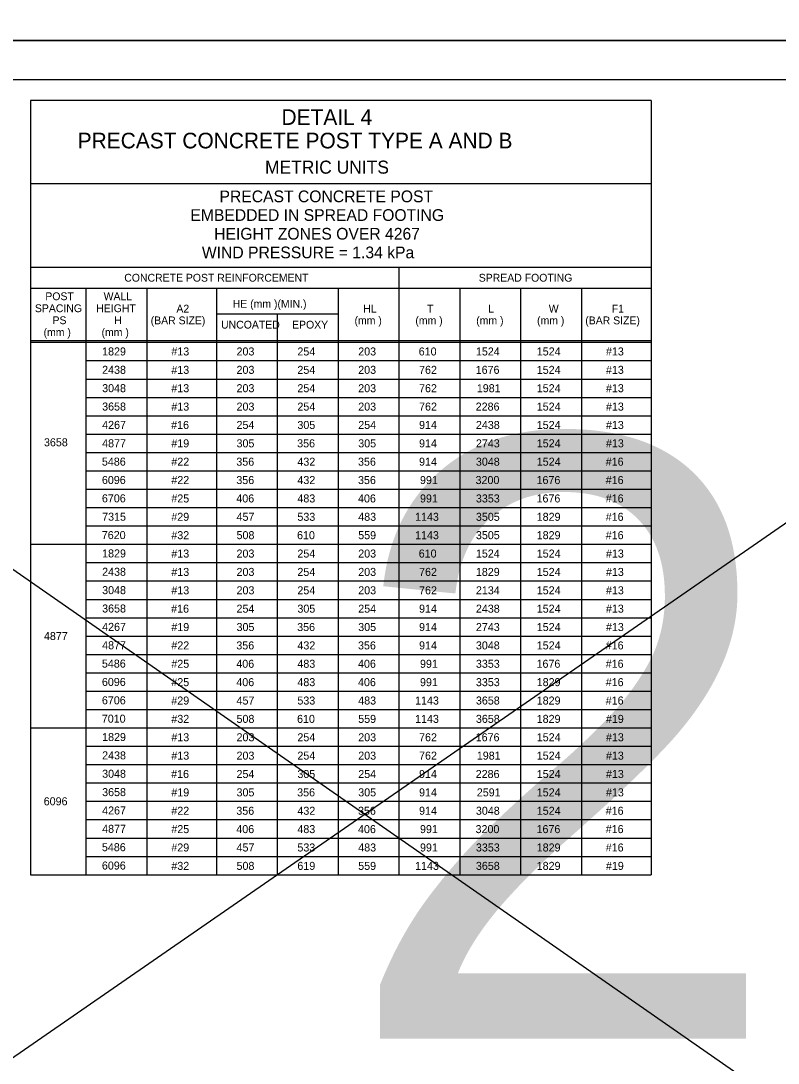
# Model space of a CAD drawing. Extents: x 3351 to 8430, y -3586 to 1457.
# Drawn here: x 5733 to 6023.4, y -2196.5 to -1796.8 of the extents above; entities that cross this region are included whole.
import ezdxf

# ---------------------------------------------------------------- set-up
doc = ezdxf.new("R2010")
doc.units = 0
for name, color, linetype in [('1', 7, 'Continuous'), ('2', 7, 'Continuous'), ('PLT-BNDY', 7, 'Continuous')]:
    doc.layers.add(name, color=color, linetype=linetype)

msp = doc.modelspace()

# ---------------------------------------------------------------- linework, layer by layer
at = {"layer": '1'}
for p, q in [((5471.04, -1826.93), (6259.47, -2375.42)), ((5474.44, -2370.88), (6259.47, -1828.07)), ((5736.68, -1827.31), (5736.68, -2124.22)), ((5974.68, -1827.31), (5736.68, -1827.31)), ((5974.68, -1827.31), (5974.68, -2124.22)), ((5974.68, -1859.31), (5736.68, -1859.31)), ((5736.68, -1891.31), (5974.68, -1891.31)), ((5878.01, -1891.31), (5878.01, -2124.22)), ((5736.68, -1899.31), (5804.68, -1899.31)), ((5736.68, -1899.31), (5974.68, -1899.31)), ((5758.01, -2124.22), (5758.01, -1899.31)), ((5781.34, -1899.31), (5781.34, -2124.22)), ((5808.01, -1899.31), (5808.01, -2124.22)), ((5854.68, -1899.31), (5854.68, -2124.22)), ((5901.34, -1899.31), (5901.34, -2124.22)), ((5924.68, -1899.31), (5924.68, -2124.22)), ((5948.01, -1899.31), (5948.01, -2124.22)), ((5854.71, -1909.31), (5808.05, -1909.31)), ((5831.34, -1909.31), (5831.34, -2124.22)), ((5736.68, -1919.31), (5974.68, -1919.31)), ((5736.68, -1920.06), (5974.68, -1920.06)), ((5794.68, -1923.58), (5794.68, -1923.58)), ((5819.68, -1923.58), (5819.68, -1923.58)), ((5843.01, -1923.58), (5843.01, -1923.58)), ((5866.34, -1923.58), (5866.34, -1923.58)), ((5889.68, -1923.58), (5889.68, -1923.58)), ((5913.01, -1923.58), (5913.01, -1923.58)), ((5936.34, -1923.58), (5936.34, -1923.58)), ((5961.34, -1923.58), (5961.34, -1923.58)), ((5758.01, -1927.1), (5974.68, -1927.1)), ((5758.01, -1934.14), (5974.68, -1934.14)), ((5758.01, -1941.18), (5974.68, -1941.18)), ((5758.01, -1948.22), (5974.68, -1948.22)), ((5758.01, -1955.26), (5974.68, -1955.26)), ((5758.01, -1962.3), (5974.68, -1962.3)), ((5758.01, -1969.34), (5974.68, -1969.34)), ((5758.01, -1976.38), (5974.68, -1976.38)), ((5758.01, -1983.42), (5974.68, -1983.42)), ((5758.01, -1990.46), (5974.68, -1990.46)), ((5736.68, -1997.5), (5974.68, -1997.5)), ((5736.68, -1997.5), (5974.68, -1997.5)), ((5794.68, -2001.02), (5794.68, -2001.02)), ((5819.68, -2001.02), (5819.68, -2001.02)), ((5843.01, -2001.02), (5843.01, -2001.02)), ((5866.34, -2001.02), (5866.34, -2001.02)), ((5889.68, -2001.02), (5889.68, -2001.02)), ((5913.01, -2001.02), (5913.01, -2001.02)), ((5936.34, -2001.02), (5936.34, -2001.02)), ((5961.34, -2001.02), (5961.34, -2001.02)), ((5758.01, -2004.54), (5974.68, -2004.54)), ((5758.01, -2011.58), (5974.68, -2011.58)), ((5758.01, -2018.62), (5974.68, -2018.62)), ((5758.01, -2025.66), (5974.68, -2025.66)), ((5758.01, -2032.7), (5974.68, -2032.7)), ((5758.01, -2039.74), (5974.68, -2039.74)), ((5758.01, -2046.78), (5974.68, -2046.78)), ((5758.01, -2053.82), (5974.68, -2053.82)), ((5758.01, -2060.86), (5974.68, -2060.86)), ((5736.68, -2067.9), (5974.68, -2067.9)), ((5794.68, -2071.42), (5794.68, -2071.42)), ((5819.68, -2071.42), (5819.68, -2071.42)), ((5843.01, -2071.42), (5843.01, -2071.42)), ((5866.34, -2071.42), (5866.34, -2071.42)), ((5889.68, -2071.42), (5889.68, -2071.42)), ((5913.01, -2071.42), (5913.01, -2071.42)), ((5936.34, -2071.42), (5936.34, -2071.42)), ((5961.34, -2071.42), (5961.34, -2071.42)), ((5758.01, -2074.94), (5974.68, -2074.94)), ((5758.01, -2081.98), (5974.68, -2081.98)), ((5758.01, -2089.02), (5974.68, -2089.02)), ((5758.01, -2096.06), (5974.68, -2096.06)), ((5758.01, -2103.1), (5974.68, -2103.1)), ((5758.01, -2110.14), (5974.68, -2110.14)), ((5758.01, -2117.18), (5974.68, -2117.18)), ((5736.68, -2124.22), (5974.68, -2124.22))]:
    msp.add_line(p, q, dxfattribs=at)
at = {"layer": '2'}
msp.add_line((5483.34, -1819.31), (6269.34, -1819.31), dxfattribs=at)
at = {"layer": 'PLT-BNDY'}
for points in [[(5443.34, -1210.31), (6284.34, -1210.31), (6284.34, -1804.31), (5443.34, -1804.31)], [(5443.34, -1804.31), (6284.34, -1804.31), (6284.34, -2398.31), (5443.34, -2398.31)]]:
    msp.add_lwpolyline(points, close=True, dxfattribs=at)

# ---------------------------------------------------------------- texts
at = {"layer": '1'}
for s, height, p in [('DETAIL 4', 6, (5832.97, -1836.71)), ('PRECAST CONCRETE POST TYPE A AND B', 6, (5754.81, -1845.71)), ('METRIC UNITS', 5, (5826.64, -1855.41)), ('PRECAST CONCRETE POST', 4.5, (5809.19, -1866.36)), ('EMBEDDED IN SPREAD FOOTING', 4.5, (5798.03, -1873.52)), ('HEIGHT ZONES OVER 4267', 4.5, (5807.15, -1880.69)), ('WIND PRESSURE = 1.34 kPa', 4.5, (5802.44, -1887.86)), ('CONCRETE POST REINFORCEMENT', 3, (5772.68, -1896.81)), ('SPREAD FOOTING', 3, (5908.63, -1896.81)), ('POST', 3, (5742.4, -1903.91)), ('WALL', 3, (5764.76, -1903.91)), ('SPACING', 3, (5738.4, -1908.51)), ('HEIGHT', 3, (5761.93, -1908.51)), ('A2', 3, (5792.67, -1908.67)), ('HE (mm )(MIN.)', 3, (5814.27, -1906.8)), ('HL', 3, (5864.31, -1908.67)), ('T', 3, (5888.82, -1908.67)), ('L', 3, (5912.27, -1908.67)), ('W', 3, (5935.48, -1908.67)), ('F1', 3, (5959.64, -1908.67)), ('PS', 3, (5745.16, -1913.11)), ('H', 3, (5768.81, -1913.11)), ('(BAR SIZE)', 3, (5782.81, -1913.17)), ('(mm )', 3, (5860.98, -1913.17)), ('(mm )', 3, (5884.31, -1913.17)), ('(mm )', 3, (5907.65, -1913.17)), ('(mm )', 3, (5930.98, -1913.17)), ('(BAR SIZE)', 3, (5949.47, -1913.17)), ('UNCOATED', 3, (5809.8, -1914.8)), ('EPOXY', 3, (5837.03, -1914.8)), ('(mm )', 3, (5741.73, -1917.71)), ('(mm )', 3, (5763.96, -1917.71)), ('1829', 3.07, (5764.18, -1925.11)), ('#13', 3.07, (5790.73, -1925.11)), ('203', 3.07, (5815.73, -1925.11)), ('254', 3.07, (5839.07, -1925.11)), ('203', 3.07, (5862.4, -1925.11)), ('610', 3.07, (5885.6, -1925.11)), ('1524', 3.07, (5907.53, -1925.11)), ('1524', 3.07, (5930.87, -1925.11)), ('#13', 3.07, (5957.4, -1925.11)), ('2438', 3.07, (5764.19, -1932.15)), ('#13', 3.07, (5790.73, -1932.16)), ('203', 3.07, (5815.73, -1932.16)), ('254', 3.07, (5839.07, -1932.16)), ('203', 3.07, (5862.4, -1932.16)), ('762', 3.07, (5885.73, -1932.16)), ('1676', 3.07, (5907.45, -1932.16)), ('1524', 3.07, (5930.87, -1932.16)), ('#13', 3.07, (5957.4, -1932.16)), ('3048', 3.07, (5764.19, -1939.19)), ('#13', 3.07, (5790.73, -1939.2)), ('203', 3.07, (5815.73, -1939.2)), ('254', 3.07, (5839.07, -1939.2)), ('203', 3.07, (5862.4, -1939.2)), ('762', 3.07, (5885.73, -1939.2)), ('1981', 3.07, (5907.88, -1939.2)), ('1524', 3.07, (5930.87, -1939.2)), ('#13', 3.07, (5957.4, -1939.2)), ('3658', 3.07, (5764.19, -1946.23)), ('#13', 3.07, (5790.73, -1946.25)), ('203', 3.07, (5815.73, -1946.25)), ('254', 3.07, (5839.07, -1946.25)), ('203', 3.07, (5862.4, -1946.25)), ('762', 3.07, (5885.73, -1946.25)), ('2286', 3.07, (5907.45, -1946.25)), ('1524', 3.07, (5930.87, -1946.25)), ('#13', 3.07, (5957.4, -1946.25)), ('4267', 3.07, (5764.19, -1953.27)), ('#16', 3.07, (5790.65, -1953.29)), ('254', 3.07, (5815.73, -1953.29)), ('305', 3.07, (5839.07, -1953.29)), ('254', 3.07, (5862.4, -1953.29)), ('914', 3.07, (5885.73, -1953.29)), ('2438', 3.07, (5907.53, -1953.29)), ('1524', 3.07, (5930.87, -1953.29)), ('#13', 3.07, (5957.4, -1953.29)), ('20', 230.4, (5855.29, -2187.1)), ('3658', 3.07, (5741.87, -1959.94)), ('4877', 3.07, (5764.19, -1960.31)), ('#19', 3.07, (5790.72, -1960.34)), ('305', 3.07, (5815.73, -1960.34)), ('356', 3.07, (5838.98, -1960.34)), ('305', 3.07, (5862.4, -1960.34)), ('914', 3.07, (5885.73, -1960.34)), ('2743', 3.07, (5907.53, -1960.34)), ('1524', 3.07, (5930.87, -1960.34)), ('#13', 3.07, (5957.4, -1960.34)), ('5486', 3.07, (5764.1, -1967.35)), ('#22', 3.07, (5790.73, -1967.38)), ('356', 3.07, (5815.65, -1967.38)), ('432', 3.07, (5839.07, -1967.38)), ('356', 3.07, (5862.32, -1967.38)), ('914', 3.07, (5885.73, -1967.38)), ('3048', 3.07, (5907.53, -1967.38)), ('1524', 3.07, (5930.87, -1967.38)), ('#16', 3.07, (5957.32, -1967.38)), ('6096', 3.07, (5764.1, -1974.39)), ('#22', 3.07, (5790.73, -1974.42)), ('356', 3.07, (5815.65, -1974.42)), ('432', 3.07, (5839.07, -1974.42)), ('356', 3.07, (5862.32, -1974.42)), ('991', 3.07, (5886.09, -1974.42)), ('3200', 3.07, (5907.4, -1974.42)), ('1676', 3.07, (5930.78, -1974.42)), ('#16', 3.07, (5957.32, -1974.42)), ('6706', 3.07, (5764.1, -1981.43)), ('#25', 3.07, (5790.73, -1981.47)), ('406', 3.07, (5815.65, -1981.47)), ('483', 3.07, (5839.07, -1981.47)), ('406', 3.07, (5862.32, -1981.47)), ('991', 3.07, (5886.09, -1981.47)), ('3353', 3.07, (5907.53, -1981.47)), ('1676', 3.07, (5930.78, -1981.47)), ('#16', 3.07, (5957.32, -1981.47)), ('7315', 3.07, (5764.19, -1988.47)), ('#29', 3.07, (5790.72, -1988.51)), ('457', 3.07, (5815.73, -1988.51)), ('533', 3.07, (5839.07, -1988.51)), ('483', 3.07, (5862.4, -1988.51)), ('1143', 3.07, (5884.2, -1988.51)), ('3505', 3.07, (5907.53, -1988.51)), ('1829', 3.07, (5930.85, -1988.51)), ('#16', 3.07, (5957.32, -1988.51)), ('7620', 3.07, (5764.06, -1995.51)), ('#32', 3.07, (5790.73, -1995.55)), ('508', 3.07, (5815.73, -1995.55)), ('610', 3.07, (5838.94, -1995.55)), ('559', 3.07, (5862.39, -1995.55)), ('1143', 3.07, (5884.2, -1995.55)), ('3505', 3.07, (5907.53, -1995.55)), ('1829', 3.07, (5930.85, -1995.55)), ('#16', 3.07, (5957.32, -1995.55)), ('1829', 3.07, (5764.18, -2002.55)), ('#13', 3.07, (5790.73, -2002.6)), ('203', 3.07, (5815.73, -2002.6)), ('254', 3.07, (5839.07, -2002.6)), ('203', 3.07, (5862.4, -2002.6)), ('610', 3.07, (5885.6, -2002.6)), ('1524', 3.07, (5907.53, -2002.6)), ('1524', 3.07, (5930.87, -2002.6)), ('#13', 3.07, (5957.4, -2002.6)), ('2438', 3.07, (5764.19, -2009.59)), ('#13', 3.07, (5790.73, -2009.64)), ('203', 3.07, (5815.73, -2009.64)), ('254', 3.07, (5839.07, -2009.64)), ('203', 3.07, (5862.4, -2009.64)), ('762', 3.07, (5885.73, -2009.64)), ('1829', 3.07, (5907.52, -2009.64)), ('1524', 3.07, (5930.87, -2009.64)), ('#13', 3.07, (5957.4, -2009.64)), ('3048', 3.07, (5764.19, -2016.63)), ('#13', 3.07, (5790.73, -2016.69)), ('203', 3.07, (5815.73, -2016.69)), ('254', 3.07, (5839.07, -2016.69)), ('203', 3.07, (5862.4, -2016.69)), ('762', 3.07, (5885.73, -2016.69)), ('2134', 3.07, (5907.53, -2016.69)), ('1524', 3.07, (5930.87, -2016.69)), ('#13', 3.07, (5957.4, -2016.69)), ('3658', 3.07, (5764.19, -2023.67)), ('#16', 3.07, (5790.65, -2023.73)), ('254', 3.07, (5815.73, -2023.73)), ('305', 3.07, (5839.07, -2023.73)), ('254', 3.07, (5862.4, -2023.73)), ('914', 3.07, (5885.73, -2023.73)), ('2438', 3.07, (5907.53, -2023.73)), ('1524', 3.07, (5930.87, -2023.73)), ('#13', 3.07, (5957.4, -2023.73)), ('4267', 3.07, (5764.19, -2030.71)), ('#19', 3.07, (5790.72, -2030.78)), ('305', 3.07, (5815.73, -2030.78)), ('356', 3.07, (5838.98, -2030.78)), ('305', 3.07, (5862.4, -2030.78)), ('914', 3.07, (5885.73, -2030.78)), ('2743', 3.07, (5907.53, -2030.78)), ('1524', 3.07, (5930.87, -2030.78)), ('#13', 3.07, (5957.4, -2030.78)), ('4877', 3.07, (5741.87, -2034.23)), ('4877', 3.07, (5764.19, -2037.75)), ('#22', 3.07, (5790.73, -2037.82)), ('356', 3.07, (5815.65, -2037.82)), ('432', 3.07, (5839.07, -2037.82)), ('356', 3.07, (5862.32, -2037.82)), ('914', 3.07, (5885.73, -2037.82)), ('3048', 3.07, (5907.53, -2037.82)), ('1524', 3.07, (5930.87, -2037.82)), ('#16', 3.07, (5957.32, -2037.82)), ('5486', 3.07, (5764.1, -2044.79)), ('#25', 3.07, (5790.73, -2044.86)), ('406', 3.07, (5815.65, -2044.86)), ('483', 3.07, (5839.07, -2044.86)), ('406', 3.07, (5862.32, -2044.86)), ('991', 3.07, (5886.09, -2044.86)), ('3353', 3.07, (5907.53, -2044.86)), ('1676', 3.07, (5930.78, -2044.86)), ('#16', 3.07, (5957.32, -2044.86)), ('6096', 3.07, (5764.1, -2051.83)), ('#25', 3.07, (5790.73, -2051.91)), ('406', 3.07, (5815.65, -2051.91)), ('483', 3.07, (5839.07, -2051.91)), ('406', 3.07, (5862.32, -2051.91)), ('991', 3.07, (5886.09, -2051.91)), ('3353', 3.07, (5907.53, -2051.91)), ('1829', 3.07, (5930.85, -2051.91)), ('#16', 3.07, (5957.32, -2051.91)), ('6706', 3.07, (5764.1, -2058.87)), ('#29', 3.07, (5790.72, -2058.95)), ('457', 3.07, (5815.73, -2058.95)), ('533', 3.07, (5839.07, -2058.95)), ('483', 3.07, (5862.4, -2058.95)), ('1143', 3.07, (5884.2, -2058.95)), ('3658', 3.07, (5907.53, -2058.95)), ('1829', 3.07, (5930.85, -2058.95)), ('#16', 3.07, (5957.32, -2058.95)), ('7010', 3.07, (5764.06, -2065.91)), ('#32', 3.07, (5790.73, -2065.99)), ('508', 3.07, (5815.73, -2065.99)), ('610', 3.07, (5838.94, -2065.99)), ('559', 3.07, (5862.39, -2065.99)), ('1143', 3.07, (5884.2, -2065.99)), ('3658', 3.07, (5907.53, -2065.99)), ('1829', 3.07, (5930.85, -2065.99)), ('#19', 3.07, (5957.39, -2065.99)), ('1829', 3.07, (5764.18, -2072.95)), ('#13', 3.07, (5790.73, -2073.04)), ('203', 3.07, (5815.73, -2073.04)), ('254', 3.07, (5839.07, -2073.04)), ('203', 3.07, (5862.4, -2073.04)), ('762', 3.07, (5885.73, -2073.04)), ('1676', 3.07, (5907.45, -2073.04)), ('1524', 3.07, (5930.87, -2073.04)), ('#13', 3.07, (5957.4, -2073.04)), ('2438', 3.07, (5764.19, -2079.99)), ('#13', 3.07, (5790.73, -2080.08)), ('203', 3.07, (5815.73, -2080.08)), ('254', 3.07, (5839.07, -2080.08)), ('203', 3.07, (5862.4, -2080.08)), ('762', 3.07, (5885.73, -2080.08)), ('1981', 3.07, (5907.88, -2080.08)), ('1524', 3.07, (5930.87, -2080.08)), ('#13', 3.07, (5957.4, -2080.08)), ('3048', 3.07, (5764.19, -2087.03)), ('#16', 3.07, (5790.65, -2087.13)), ('254', 3.07, (5815.73, -2087.13)), ('305', 3.07, (5839.07, -2087.13)), ('254', 3.07, (5862.4, -2087.13)), ('914', 3.07, (5885.73, -2087.13)), ('2286', 3.07, (5907.45, -2087.13)), ('1524', 3.07, (5930.87, -2087.13)), ('#13', 3.07, (5957.4, -2087.13)), ('3658', 3.07, (5764.19, -2094.07)), ('#19', 3.07, (5790.72, -2094.17)), ('305', 3.07, (5815.73, -2094.17)), ('356', 3.07, (5838.98, -2094.17)), ('305', 3.07, (5862.4, -2094.17)), ('914', 3.07, (5885.73, -2094.17)), ('2591', 3.07, (5907.88, -2094.17)), ('1524', 3.07, (5930.87, -2094.17)), ('#13', 3.07, (5957.4, -2094.17)), ('6096', 3.07, (5741.78, -2097.59)), ('4267', 3.07, (5764.19, -2101.11)), ('#22', 3.07, (5790.73, -2101.22)), ('356', 3.07, (5815.65, -2101.22)), ('432', 3.07, (5839.07, -2101.22)), ('356', 3.07, (5862.32, -2101.22)), ('914', 3.07, (5885.73, -2101.22)), ('3048', 3.07, (5907.53, -2101.22)), ('1524', 3.07, (5930.87, -2101.22)), ('#16', 3.07, (5957.32, -2101.22)), ('4877', 3.07, (5764.19, -2108.15)), ('#25', 3.07, (5790.73, -2108.26)), ('406', 3.07, (5815.65, -2108.26)), ('483', 3.07, (5839.07, -2108.26)), ('406', 3.07, (5862.32, -2108.26)), ('991', 3.07, (5886.09, -2108.26)), ('3200', 3.07, (5907.4, -2108.26)), ('1676', 3.07, (5930.78, -2108.26)), ('#16', 3.07, (5957.32, -2108.26)), ('5486', 3.07, (5764.1, -2115.19)), ('#29', 3.07, (5790.72, -2115.3)), ('457', 3.07, (5815.73, -2115.3)), ('533', 3.07, (5839.07, -2115.3)), ('483', 3.07, (5862.4, -2115.3)), ('991', 3.07, (5886.09, -2115.3)), ('3353', 3.07, (5907.53, -2115.3)), ('1829', 3.07, (5930.85, -2115.3)), ('#16', 3.07, (5957.32, -2115.3)), ('6096', 3.07, (5764.1, -2122.23)), ('#32', 3.07, (5790.73, -2122.35)), ('508', 3.07, (5815.73, -2122.35)), ('619', 3.07, (5839.06, -2122.35)), ('559', 3.07, (5862.39, -2122.35)), ('1143', 3.07, (5884.2, -2122.35)), ('3658', 3.07, (5907.53, -2122.35)), ('1829', 3.07, (5930.85, -2122.35)), ('#19', 3.07, (5957.39, -2122.35))]:
    msp.add_text(s, height=height, dxfattribs=at).set_placement(p)

doc.saveas('drawing.dxf')
